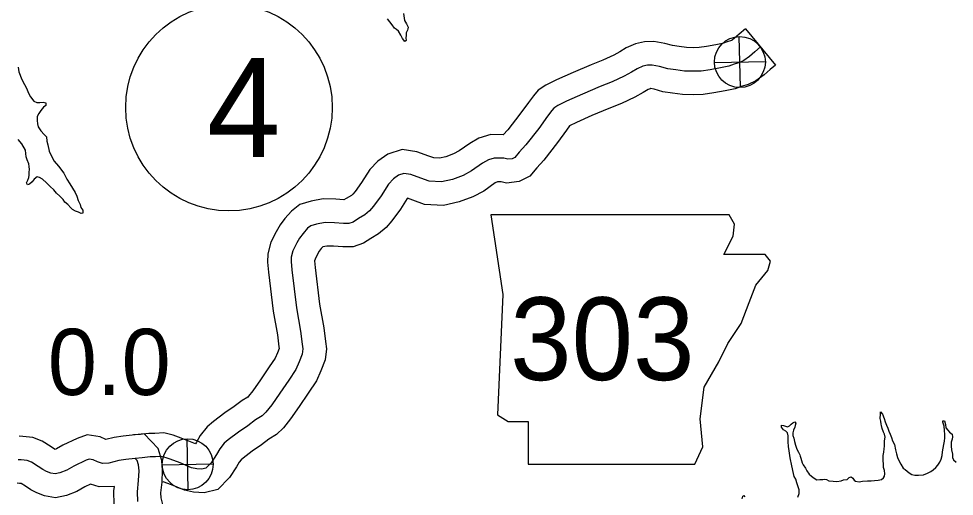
# Model space of a CAD drawing. Extents: x 31699 to 244310, y -8841 to 11474.
# Drawn here: x 134185.3 to 134583.7, y 528.3 to 731.5 of the extents above; entities that cross this region are included whole.
import ezdxf

# ---------------------------------------------------------------- set-up
doc = ezdxf.new("R2010")
doc.units = 0
for name, color, linetype in [('B_Logo', 7, 'Continuous'), ('G-ANNO-TEXT', 7, 'Continuous'), ('Level 21', 7, 'Continuous'), ('Level 55', 7, 'Continuous'), ('R_Border Notes', 7, 'Continuous'), ('R_Draft', 7, 'Continuous'), ('R_XS_EARTHWORK_STAGE2', 7, 'Continuous'), ('S_WALL_ANNOT', 7, 'Continuous')]:
    doc.layers.add(name, color=color, linetype=linetype)

msp = doc.modelspace()

# ---------------------------------------------------------------- linework, layer by layer
at = {"layer": 'B_Logo'}
for points in [[(134501.23, 719.51), (134498.72, 717.42), (134496.48, 715.41), (134494.16, 713.72), (134492.37, 712.91), (134489.98, 712.16), (134487.66, 711.4), (134484.15, 710.58), (134479.76, 709.81), (134475.91, 709.25), (134472.79, 709.16), (134468.8, 709.26), (134465.2, 709.77), (134461.67, 710.27), (134458.14, 711.25), (134455.08, 711.82), (134453.02, 711.74), (134451.09, 711.33), (134448.64, 710.24), (134446.26, 708.76), (134443.21, 707.13), (134438.04, 704.69), (134432.87, 702.65), (134425.39, 699.46), (134418.63, 696.47), (134414.85, 694.58), (134413.13, 693.43), (134412.27, 692.49), (134410.5, 690.01), (134406.75, 684.85), (134401.29, 677.8), (134398.38, 674.71), (134396.54, 672.5), (134395.48, 671.96), (134393.62, 671.74), (134391.95, 672.13), (134387.76, 672.23), (134385.31, 671.48), (134382.86, 670.06), (134378.17, 666.76), (134374.59, 664.86), (134370.02, 663.16), (134365.37, 662.13), (134360.05, 662.42), (134356.51, 663.66), (134352.31, 665.23), (134349.38, 665.67), (134347.06, 664.92), (134344.88, 663.37), (134342.77, 661.15), (134339.62, 656.13), (134336.39, 651.77), (134334.75, 649.82), (134332.76, 648.14), (134329.98, 646.52), (134327.67, 645.03), (134325.94, 644.42), (134323.68, 644.4), (134319.82, 644.71), (134315.77, 644.81), (134312.18, 644.18), (134309.73, 643.43), (134308.34, 642.35), (134306.43, 640.14), (134304.91, 638.19), (134303.73, 636.11), (134302.1, 632.83), (134301.32, 630.03), (134301.27, 628.16), (134301.56, 624.69), (134303.55, 608.57), (134305.36, 598.52), (134306.07, 593.05), (134306.28, 591.05), (134306.04, 588.85), (134304.73, 585.57), (134303.29, 582.23), (134300.27, 577.74), (134296.52, 572.24), (134293.04, 567.28), (134290.6, 564.13), (134288.95, 562.58), (134286.17, 560.82), (134282.87, 558.33), (134278.9, 555.63), (134274.54, 552.33), (134272.82, 550.85), (134270.91, 548.5), (134269.53, 546.09), (134267.23, 542.61), (134264.93, 540.26), (134263.27, 539.84), (134261.14, 539.96), (134258.94, 540.48), (134254.07, 542.51), (134249.87, 544.08), (134248.07, 544.73), (134246.07, 545.25), (134243.54, 545.09), (134241.35, 545.08), (134237.89, 544.65)], [(134235.98, 526.16), (134235.88, 530.23), (134236.37, 534.97), (134236.54, 539.17), (134236.32, 541.64), (134235.78, 543.5), (134234.9, 544.43), (134230.98, 544), (134227.93, 543.58), (134223.62, 542.41), (134221.02, 542.32), (134218.82, 543.04), (134217.02, 543.89), (134215.36, 544.15), (134213.96, 543.67), (134208.8, 541.16), (134205.75, 539.41), (134202.77, 538.25), (134200.78, 537.83), (134198.98, 538.15), (134197.18, 538.87), (134195.51, 539.73), (134193.64, 540.98), (134190.7, 542.83), (134188.9, 543.55), (134186.3, 543.79), (134185.04, 543.85)], [(134237.89, 544.65), (134234.9, 544.43)]]:
    msp.add_lwpolyline(points, dxfattribs=at)
at = {"layer": 'G-ANNO-TEXT'}
msp.add_lwpolyline([(134386.4, 648.06), (134391.47, 614.22), (134389.22, 562.91), (134393.73, 560.09), (134402.19, 560.09), (134402.19, 542.04), (134473.24, 542.04), (134476.63, 549.37), (134475.5, 561.22), (134477.19, 574.75), (134483.39, 585.46), (134487.34, 593.36), (134492.98, 601.82), (134496.36, 610.84), (134499.18, 618.17), (134504.26, 624.38), (134505.39, 628.32), (134503.13, 631.14), (134485.65, 631.14), (134489.6, 639.04), (134490.16, 644.11), (134487.82, 648.01)], close=True, dxfattribs=at)
at = {"layer": 'Level 21'}
for p, q in [((134492.66, 702.25), (134492.16, 723.94)), ((134481.56, 712.85), (134503.26, 713.35)), ((134257.51, 531.08), (134257, 552.78)), ((134246.41, 541.68), (134268.1, 542.18))]:
    msp.add_line(p, q, dxfattribs=at)
for centre in [(134492.41, 713.1), (134257.26, 541.93)]:
    msp.add_circle(centre, 10.85, dxfattribs=at)
at = {"layer": 'Level 55'}
for points in [[(134494.84, 727.2), (134492.18, 724.99), (134490.17, 723.19), (134489.1, 722.4), (134488.79, 722.26), (134486.94, 721.68), (134484.97, 721.05), (134482.14, 720.38), (134478.18, 719.69), (134475.04, 719.23), (134472.77, 719.16), (134469.62, 719.24), (134466.61, 719.67), (134463.72, 720.08), (134460.4, 721), (134455.81, 721.86), (134451.75, 721.7), (134447.98, 720.89), (134443.95, 719.1), (134441.25, 717.42), (134438.72, 716.07), (134434.07, 713.87), (134429.08, 711.9), (134421.4, 708.63), (134414.36, 705.52), (134409.81, 703.24), (134406.57, 701.07), (134404.49, 698.79), (134402.39, 695.86), (134398.75, 690.85), (134393.67, 684.31), (134391.64, 682.14), (134386.38, 682.27), (134381.29, 680.71), (134377.47, 678.49), (134372.93, 675.3), (134370.49, 674.01), (134367.17, 672.77), (134364.54, 672.19), (134362.02, 672.32), (134359.92, 673.06), (134354.84, 674.96), (134348.55, 675.91), (134342.52, 673.96), (134338.3, 670.96), (134334.83, 667.32), (134331.35, 661.77), (134328.55, 657.98), (134327.64, 656.91), (134326.96, 656.33), (134324.76, 655.05), (134323.79, 654.43), (134320.34, 654.7), (134315.02, 654.83), (134309.85, 653.92), (134305.04, 652.45), (134301.42, 649.64), (134298.69, 646.48), (134296.58, 643.76), (134294.91, 640.82), (134292.72, 636.43), (134291.36, 631.52), (134291.26, 627.88), (134291.61, 623.66), (134293.66, 607.07), (134295.47, 596.99), (134296.14, 591.87), (134296.21, 591.21), (134295.49, 589.4), (134294.48, 587.03), (134291.99, 583.35), (134288.3, 577.93), (134284.99, 573.21), (134283.18, 570.87), (134282.81, 570.53), (134280.48, 569.06), (134277.04, 566.46), (134273.07, 563.76), (134268.25, 560.12), (134265.62, 557.85), (134262.64, 554.18), (134261.01, 551.33), (134260.55, 550.64), (134257.74, 551.81), (134253.32, 553.46), (134251.03, 554.29), (134247.05, 555.32), (134243.2, 555.09), (134240.7, 555.07), (134236.67, 554.58)], [(134494.84, 727.2), (134507.62, 711.82)], [(134507.62, 711.82), (134505.26, 709.86), (134502.78, 707.63), (134499.23, 705.04), (134495.96, 703.55), (134493.03, 702.63), (134490.35, 701.76), (134486.15, 700.78), (134481.35, 699.94), (134476.78, 699.27), (134472.8, 699.15), (134467.97, 699.28), (134463.79, 699.87), (134459.63, 700.46), (134455.88, 701.5), (134454.34, 701.79), (134454.28, 701.78), (134454.2, 701.77), (134453.33, 701.38), (134451.26, 700.09), (134447.7, 698.19), (134442.02, 695.51), (134436.67, 693.4), (134429.37, 690.29), (134422.89, 687.43), (134419.89, 685.92), (134419.85, 685.89), (134418.61, 684.16), (134414.75, 678.84), (134408.9, 671.3), (134405.88, 668.09), (134402.91, 664.53), (134398.42, 662.23), (134393.04, 661.61), (134390.69, 662.16), (134389.23, 662.19), (134388.26, 661.63), (134383.4, 658.22), (134378.69, 655.72), (134372.86, 653.55), (134366.2, 652.06), (134358.08, 652.51), (134353.11, 654.26), (134350.82, 655.11), (134350.7, 654.99), (134347.88, 650.49), (134344.24, 645.56), (134341.85, 642.73), (134338.56, 639.95), (134335.2, 637.99), (134332.1, 636), (134327.71, 634.43), (134323.33, 634.4), (134319.3, 634.72), (134316.51, 634.79), (134314.76, 634.48), (134314.17, 633.8), (134313.25, 632.62), (134312.56, 631.41), (134311.48, 629.24), (134311.28, 628.54), (134311.28, 628.44), (134311.51, 625.73), (134313.44, 610.07), (134315.25, 600.04), (134316, 594.23), (134316.34, 591.03), (134315.82, 586.4), (134313.97, 581.75), (134312.11, 577.42), (134308.55, 572.13), (134304.75, 566.55), (134301.09, 561.34), (134298.03, 557.38), (134295.1, 554.63), (134291.87, 552.59), (134288.69, 550.2), (134284.73, 547.51), (134280.83, 544.55), (134280.02, 543.86), (134279.19, 542.83), (134278.06, 540.85), (134275.05, 536.29), (134270.08, 531.23), (134264.22, 529.78), (134259.71, 530.02), (134255.85, 530.93), (134250.4, 533.21), (134246.84, 534.53)], [(134237.15, 554.62), (134234.16, 554.4)]]:
    msp.add_lwpolyline(points, dxfattribs=at)
at = {"layer": 'R_Border Notes'}
msp.add_circle((134274.85, 693.76), 44, dxfattribs=at)
at = {"layer": 'R_Draft'}
for points in [[(134349.1, 733.73), (134349.66, 730.8), (134350.47, 729.34), (134351.15, 727.88), (134351.08, 727.21), (134350.89, 726.61), (134350.3, 725.6), (134350.24, 724.4), (134350.18, 723.4), (134350.26, 722.33), (134349.8, 721.86), (134348.72, 723.12), (134348.05, 724.52), (134347.1, 726.24), (134346.23, 726.97), (134345.3, 727.5), (134344.29, 728.89), (134343.41, 730.22), (134342.4, 731.54)], [(134185.13, 710.95), (134185.35, 708.88), (134186.64, 705.69), (134187.72, 703.57), (134188.73, 701.77), (134189.28, 700.18), (134190.36, 698.25), (134191.7, 696.46), (134193.03, 695.94), (134194.3, 695.88), (134195.76, 695.96), (134196.83, 695.7), (134196.84, 694.57), (134195.91, 693.89), (134194.79, 692.55), (134193.87, 691.27), (134193.15, 689.87), (134193.16, 688.2), (134193.24, 686.87), (134193.58, 685.54), (134194.73, 683.88), (134196.07, 682.29), (134197.14, 681.23), (134197.29, 679.36), (134197.7, 677.9), (134198.26, 675.23), (134199.14, 673.31), (134200.35, 670.92), (134202.23, 668.86), (134204.52, 665.75), (134205.73, 663.29), (134207.01, 661.23), (134208.16, 659.44), (134209.37, 657.58), (134210.12, 656.05), (134210.66, 654.19), (134211.47, 652.46), (134211.82, 651.26), (134212.56, 650.07), (134212.63, 648.8), (134211.9, 648.66), (134210.77, 649.25), (134209.44, 649.64), (134208.17, 650.3), (134207.43, 651.09), (134206.22, 652.42), (134205.01, 653.54), (134204.21, 654.6), (134202.87, 655.99), (134201.46, 657.32), (134200.25, 658.71), (134198.71, 660.1), (134197.17, 661.68), (134195.43, 663.21), (134194.16, 663.93), (134193.16, 664.32), (134191.83, 663.31), (134190.98, 662.1), (134189.92, 661.16), (134189.06, 660.89), (134188.65, 661.68), (134189.24, 662.89), (134189.57, 663.96), (134189.69, 664.96), (134189.75, 666.23), (134189.87, 667.43), (134189.73, 668.7), (134189.59, 669.83), (134188.84, 671.42), (134188.5, 672.76), (134188.21, 675.62), (134186.66, 678.28), (134185.05, 680.2)], [(134515.21, 538.03), (134514.51, 541.3), (134513.88, 544.62), (134513.39, 547.69), (134513.17, 549.49), (134512.96, 551.42), (134513.01, 552.82), (134512.93, 554.02), (134512.66, 555.28), (134511.92, 556.01), (134511.05, 556.6), (134510.17, 557.73), (134510.1, 558.53), (134510.96, 558.47), (134511.83, 558.14), (134512.77, 557.82), (134513.62, 558.36), (134514.28, 559.03), (134514.94, 559.57), (134515.87, 560.05), (134516.21, 559.45), (134516.02, 558.45), (134515.76, 557.71), (134515.31, 556.38), (134514.98, 555.37), (134514.99, 554.24), (134515.4, 552.98), (134515.75, 551.58), (134516.09, 550.05), (134516.71, 548.39), (134517.38, 547.13), (134517.93, 546), (134518.13, 545.33), (134518.41, 544.47), (134518.89, 542.6), (134519.36, 541.68), (134520.37, 540.22), (134520.92, 539.16), (134521.86, 537.7), (134522.93, 536.84), (134524, 536.05), (134525.21, 535.33), (134526.47, 535.47), (134527.73, 535.48), (134528.53, 535.56), (134529.26, 535.43), (134530.26, 534.84), (134532.13, 534.79), (134533.66, 534.61), (134535.52, 534.82), (134536.58, 535.37), (134538.17, 535.52), (134538.96, 536.26), (134539.76, 536.53), (134540.5, 536.01), (134541.1, 535.14), (134541.7, 534.75), (134543.17, 534.43), (134544.7, 534.78), (134546.76, 534.93), (134548.29, 534.88), (134549.81, 534.96), (134551.34, 535.24), (134552.67, 535.52), (134553.59, 536.13), (134554.05, 536.93), (134554.11, 537.8), (134553.97, 539.27), (134553.62, 540.53), (134553.61, 541.86), (134553.39, 543.66), (134553.45, 544.8), (134553.51, 545.67), (134553.69, 547.13), (134553.82, 548.47), (134553.94, 549.6), (134554.06, 551.21), (134554.05, 551.94), (134554.3, 553.48), (134554.02, 554.81), (134553.55, 555.54), (134553, 557.13), (134552.66, 558.4), (134552.59, 559.06), (134552.51, 560.33), (134552.23, 561.39), (134552.28, 563.26), (134552.27, 564.26), (134553.21, 563.27), (134553.9, 561.48), (134554.24, 560.01), (134554.85, 558.55), (134555.4, 557.29), (134555.87, 555.96), (134556.42, 554.76), (134556.96, 553.3), (134557.37, 551.9), (134558.25, 550.38), (134558.67, 548.12), (134559.15, 546.39), (134559.5, 544.86)], [(134559.5, 544.86), (134560.11, 543.53), (134560.99, 542), (134561.94, 540.34), (134562.81, 539.75), (134564.48, 538.23), (134565.68, 537.64), (134566.95, 537.32), (134568.55, 537.27), (134570.61, 537.49), (134572.33, 538.17), (134573.72, 538.79), (134574.78, 539.6), (134575.83, 540.61), (134576.75, 541.62), (134577.54, 542.76), (134578.13, 544.1), (134578.58, 545.7), (134578.7, 547.24), (134578.95, 548.77), (134579.27, 550.38), (134579.59, 551.78), (134579.77, 553.18), (134579.76, 554.65), (134579.55, 556.25), (134579.4, 558.12), (134578.85, 559.84), (134578.78, 560.44), (134579.51, 560.45), (134579.99, 558.85), (134580.13, 557.46), (134580.94, 556.4), (134581.75, 555.54), (134582.82, 554.68), (134582.96, 553.61), (134582.77, 552.61), (134582.45, 551.41), (134582.4, 549.61), (134582.48, 548.01), (134582.9, 546.28), (134582.91, 544.81), (134583.45, 543.81), (134584.46, 542.89)], [(134517.09, 527.98), (134517.68, 529.52), (134517.66, 531.05), (134517.25, 532.38), (134516.64, 534.05), (134516.23, 535.64), (134515.55, 536.77), (134515.21, 538.03)], [(134493.36, 527.16), (134493.61, 528.43), (134494.14, 528.63), (134494.48, 528.03)]]:
    msp.add_lwpolyline(points, dxfattribs=at)
at = {"layer": 'R_XS_EARTHWORK_STAGE2'}
for points in [[(134246.72, 524.82), (134245.95, 527.63), (134245.89, 529.83), (134246.35, 534.25), (134246.56, 539.42), (134246.2, 543.51), (134244.7, 548.61), (134238.77, 554.91), (134229.75, 553.92), (134225.93, 553.39), (134222.36, 552.43), (134219.98, 553.56), (134214.44, 554.4), (134210.15, 552.93), (134204.11, 550), (134201.42, 548.45), (134200.85, 548.23), (134200.59, 548.36), (134199.08, 549.37), (134195.25, 551.78), (134191.27, 553.36), (134187, 553.77), (134185.49, 553.84)], [(134227.43, 519.53), (134226.01, 524.7), (134225.87, 530.63), (134226.06, 532.49), (134219.6, 532.27), (134215.88, 533.48), (134213.48, 532.32), (134210.08, 530.36), (134205.62, 528.63), (134200.93, 527.65), (134196.22, 528.49), (134193.04, 529.76), (134190.43, 531.09), (134188.2, 532.59), (134186.36, 533.74), (134185.6, 533.81), (134184.59, 533.86)]]:
    msp.add_lwpolyline(points, dxfattribs=at)

# ---------------------------------------------------------------- texts
at = {"layer": 'G-ANNO-TEXT'}
msp.add_text('303', height=35.2, dxfattribs=at).set_placement((134394.56, 577.77))
at = {"layer": 'R_Border Notes'}
msp.add_text('4', height=42.24, dxfattribs=at).set_placement((134265.4, 672.64))
at = {"layer": 'S_WALL_ANNOT'}
msp.add_text('0.0', height=28.16, dxfattribs=at).set_placement((134197.69, 571.41))

doc.saveas('drawing.dxf')
